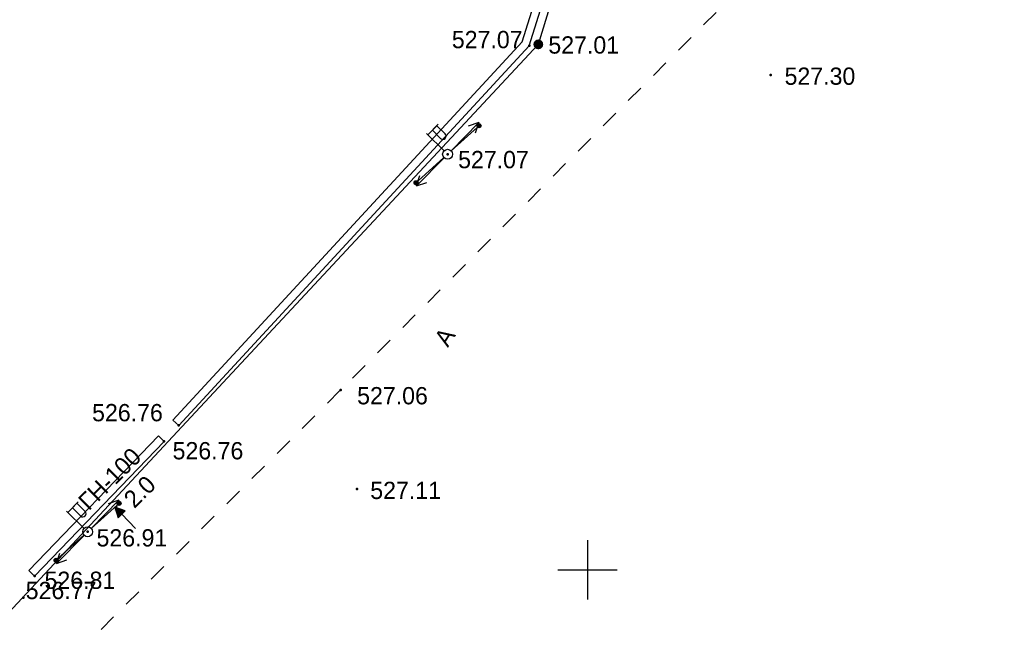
# Model space of a CAD drawing. Header units: millimetres. Extents: x 767170 to 66149698, y -983507 to 2493658.
# Tile 449 of 656: x 4738358 to 4788180, y -662795 to -631878. Entities that reach past the tile are written whole.
import ezdxf

# ---------------------------------------------------------------- set-up
doc = ezdxf.new("R2010")
doc.units = ezdxf.units.MM
doc.linetypes.add('Д_ТРОТ_ТРУБА', pattern=[3, 1.5, -1.5])
doc.linetypes.add('ДОРОГИ_СТРОЯЩ', pattern=[9, 8, -1])
for name, color, linetype in [('(001) Сетка', 92, 'Continuous'), ('(004) Точки рельефа', 7, 'Continuous'), ('(004a) Точки рельефа (отк.)', 7, 'Continuous'), ('(013) Газ', 30, 'ИК_Газопровод -------г--------'), ('(022) Возд. Линии', 7, 'Continuous'), ('(025) Дорога', 7, 'Continuous'), ('(040) Ограда', 7, 'Continuous')]:
    doc.layers.add(name, color=color, linetype=linetype)
doc.layers.add('ВВГ 3х2.5', color=5, linetype='Continuous', lineweight=40)
doc.styles.add('BM-431', font='txt')
doc.styles.add('D-431', font='txt')
doc.styles.get("Standard").update_dxf_attribs({"font": 'isocpeui.ttf'})
doc.linetypes.add('GAZ_VOZDUSH', pattern='A,1,-2,["~",Standard,S=3,R=0,X=-1.5,Y=-1.5],-1,10', length=14)
doc.linetypes.add('ИК_Газопровод -------г--------', pattern='A,9,-0.6,["Г",Standard,S=1.2,R=0,X=0,Y=-0.6],-1.2', length=10.8)
doc.linetypes.add('ОГРАДА_БЕТ', pattern='A,4,["|",Standard,S=0.8,R=0,X=0,Y=-0.8],4', length=8)

# ---------------------------------------------------------------- blocks, each defined once
blk = doc.blocks.new('Setka')
at = {"layer": '(001) Сетка'}
for p, q in [((0, 1.5), (0, -1.5)), ((-1.5, 0), (1.5, 0))]:
    blk.add_line(p, q, dxfattribs=at)
blk = doc.blocks.new('f-flat-7-flat-1')
at = {"layer": '(022) Возд. Линии'}
for points in [[(-1, 0.98), (-0.475, 1.516)], [(-0.179, 0.175), (-1.071, 1.05)]]:
    blk.add_lwpolyline(points, dxfattribs=at)
blk.add_lwpolyline([(-0.123, 0.803), (-0.123, 0.803, 0.414214), (-0.125, 1.033), (-0.545, 1.444), (-0.772, 1.212), (-0.353, 0.801, 0.414214)], format="xyb", close=True, dxfattribs=at)
blk.add_circle((0, 0), 0.25, dxfattribs=at)
blk = doc.blocks.new('S1-flat-8-flat-1')
at = {"layer": '(022) Возд. Линии'}
for p, q in [((0, 0), (-1.4, -1.428)), ((-1.4, -1.428), (-1.229, -0.896)), ((-1.4, -1.428), (-0.872, -1.246))]:
    blk.add_line(p, q, dxfattribs=at)
blk = doc.blocks.new('S2-flat-8-flat-1')
at = {"layer": '(022) Возд. Линии'}
for p, q in [((0, 0), (1.4, 1.428)), ((1.4, 1.428), (0.872, 1.246)), ((1.4, 1.428), (1.229, 0.896))]:
    blk.add_line(p, q, dxfattribs=at)
blk = doc.blocks.new('s3-flat-13-flat-1')
at = {"layer": '(022) Возд. Линии'}
h = blk.add_hatch(dxfattribs=at)
h.set_pattern_fill('ACET-2D-ACET-2D-ANSI31', color=256, scale=0.01, angle=42.107, style=0)
h.set_pattern_definition([(87.10704536, (-32343.111473, -79671.210726), (-0.031709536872, 0.001602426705), [])])
edge = h.paths.add_edge_path()
edge.add_arc((1.41, 1.274), 0.1, 0, 360)
blk.add_lwpolyline([(0, 0), (1.484, 1.341)], dxfattribs=at)
blk.add_circle((1.41, 1.274), 0.1, dxfattribs=at)
blk = doc.blocks.new('s4-flat-13-flat-1')
at = {"layer": '(022) Возд. Линии'}
h = blk.add_hatch(dxfattribs=at)
h.set_pattern_fill('ACET-2D-ACET-2D-ANSI31', color=256, scale=0.01, angle=222.107, style=0)
h.set_pattern_definition([(267.10704536, (-32342.741527, -79670.87637), (0.031709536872, -0.001602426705), [])])
edge = h.paths.add_edge_path()
edge.add_arc((-1.41, -1.274), 0.1, 0, 360)
blk.add_lwpolyline([(0, 0), (-1.484, -1.341)], dxfattribs=at)
blk.add_circle((-1.41, -1.274), 0.1, dxfattribs=at)
blk = doc.blocks.new('prov-s-flat-10-flat-1')
at = {"layer": '(022) Возд. Линии'}
for name, p in [('s3-flat-13-flat-1', (0.184, 0.166)), ('s4-flat-13-flat-1', (-0.186, -0.168))]:
    blk.add_blockref(name, p, dxfattribs=at)
blk = doc.blocks.new('s3-flat-15')
at = {"layer": '(022) Возд. Линии'}
h = blk.add_hatch(dxfattribs=at)
h.set_pattern_fill('ACET-2D-ANSI31', color=256, scale=0.01, angle=42.107, style=0)
h.set_pattern_definition([(87.10704536, (-32324.896473, -79652.092726), (-0.031709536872, 0.001602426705), [])])
edge = h.paths.add_edge_path()
edge.add_arc((1.41, 1.274), 0.1, 0, 360)
blk.add_lwpolyline([(0, 0), (1.484, 1.341)], dxfattribs=at)
blk.add_circle((1.41, 1.274), 0.1, dxfattribs=at)
blk = doc.blocks.new('s4-flat-15')
at = {"layer": '(022) Возд. Линии'}
h = blk.add_hatch(dxfattribs=at)
h.set_pattern_fill('ACET-2D-ANSI31', color=256, scale=0.01, angle=222.107, style=0)
h.set_pattern_definition([(267.10704536, (-32324.526527, -79651.75837), (0.031709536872, -0.001602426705), [])])
edge = h.paths.add_edge_path()
edge.add_arc((-1.41, -1.274), 0.1, 0, 360)
blk.add_lwpolyline([(0, 0), (-1.484, -1.341)], dxfattribs=at)
blk.add_circle((-1.41, -1.274), 0.1, dxfattribs=at)
blk = doc.blocks.new('prov-s-flat-11')
at = {"layer": '(022) Возд. Линии'}
for name, p in [('s3-flat-15', (0.184, 0.166)), ('s4-flat-15', (-0.186, -0.168))]:
    blk.add_blockref(name, p, dxfattribs=at)
blk = doc.blocks.new('S2-flat-10')
at = {"layer": '(022) Возд. Линии'}
for p, q in [((0, 0), (1.4, 1.428)), ((1.4, 1.428), (0.872, 1.246)), ((1.4, 1.428), (1.229, 0.896))]:
    blk.add_line(p, q, dxfattribs=at)
blk = doc.blocks.new('S1-flat-10')
at = {"layer": '(022) Возд. Линии'}
for p, q in [((0, 0), (-1.4, -1.428)), ((-1.4, -1.428), (-1.229, -0.896)), ((-1.4, -1.428), (-0.872, -1.246))]:
    blk.add_line(p, q, dxfattribs=at)
blk = doc.blocks.new('f-flat-9')
at = {"layer": '(022) Возд. Линии'}
for points in [[(-1, 0.98), (-0.475, 1.516)], [(-0.179, 0.175), (-1.071, 1.05)]]:
    blk.add_lwpolyline(points, dxfattribs=at)
blk.add_lwpolyline([(-0.123, 0.803), (-0.123, 0.803, 0.414214), (-0.125, 1.033), (-0.545, 1.444), (-0.772, 1.212), (-0.353, 0.801, 0.414214)], format="xyb", close=True, dxfattribs=at)
blk.add_circle((0, 0), 0.25, dxfattribs=at)
blk = doc.blocks.new('wef-flat-6')
at = {"layer": '(025) Дорога', "linetype": 'Д_ТРОТ_ТРУБА'}
blk.add_hatch(color=0, dxfattribs=at).paths.add_polyline_path([(-1754815.989, -1398303.214), (-1754815.633, -1398302.864), (-1754816.161, -1398302.682)])
at = {"layer": '(022) Возд. Линии', "color": 0}
for points in [[(-1754816.161, -1398302.682), (-1754815.989, -1398303.214)], [(-1754815.11, -1398303.752), (-1754815.811, -1398303.039)]]:
    blk.add_lwpolyline(points, dxfattribs=at)
at = {"layer": '(025) Дорога', "color": 0, "linetype": 'Д_ТРОТ_ТРУБА'}
blk.add_lwpolyline([(-1754815.989, -1398303.214), (-1754815.633, -1398302.864), (-1754816.161, -1398302.682), (-1754815.989, -1398303.214)], close=True, dxfattribs=at)
blk.add_lwpolyline([(-1754815.989, -1398303.214), (-1754815.633, -1398302.864)], dxfattribs=at)
blk = doc.blocks.new('A$C05d28b1e')
at = {"layer": '(013) Газ', "linetype": 'ByBlock'}
h = blk.add_hatch(color=0, dxfattribs=at)
edge = h.paths.add_edge_path()
edge.add_arc((31852, -35564), 250, 0, 360)
at = {"layer": '(004) Точки рельефа', "color": 7, "linetype": 'ByBlock', "lineweight": -2}
for p in [(31852, -35564), (43609, -37106), (27262, -41125), (21855, -53057), (13656, -54857), (12914, -55667), (22677, -58069), (9047, -60243), (6362, -62481)]:
    blk.add_point(p, dxfattribs=at)
at = {"layer": '(004a) Точки рельефа (отк.)', "color": 7, "linetype": 'ByBlock', "lineweight": -2}
for p in [(31392, -35637), (5788, -63569)]:
    blk.add_point(p, dxfattribs=at)
at = {"layer": '(013) Газ', "linetype": 'GAZ_VOZDUSH', "ltscale": 600, "flags": 128}
blk.add_lwpolyline([(139039, 153682), (138885, 152734), (135454, 145357), (130316, 142546), (115842, 109039), (104824, 79051), (99727, 68744), (82201, 34139), (52809, 3628), (56082, -3749), (32593, -24350), (33828, -29046), (31852, -35564), (-6995, -77251), (-10648, -79274), (-22017, -90450), (-29954, -94459), (-74554, -132816), (-76953, -135094)], dxfattribs=at)
at = {"layer": '(025) Дорога', "linetype": 'Д_ТРОТ_ТРУБА', "ltscale": 600, "flags": 128}
blk.add_lwpolyline([(150815, 142076), (135921, 113311), (125552, 93370), (117383, 77821), (104208, 56333), (99627, 49152), (88708, 25275), (72217, 300), (60109, -13961), (40976, -33812), (21855, -53057), (7525, -67385), (-21145, -96032), (-41237, -115998), (-56020, -131074), (-73097, -148290), (-76079, -151266)], dxfattribs=at)
at = {"layer": '(040) Ограда', "linetype": 'ОГРАДА_БЕТ', "ltscale": 600, "flags": 128}
for points in [[(13362, -54586), (31037, -35432), (33051, -28987), (32818, -27483)], [(6074, -62204), (12626, -55390)]]:
    blk.add_lwpolyline(points, dxfattribs=at)
at = {"layer": '(040) Ограда', "ltscale": 600}
for points in [[(13656, -54857), (31392, -35637), (33461, -29018), (33213, -27422)], [(13656, -54857), (13362, -54586)], [(6362, -62481), (12914, -55667)], [(12626, -55390), (12914, -55667)], [(6074, -62204), (6362, -62481)]]:
    blk.add_lwpolyline(points, dxfattribs=at)
at = {"layer": '(001) Сетка', "xscale": 1000, "yscale": 1000, "zscale": 1000}
blk.add_blockref('Setka', (34335, -62169), dxfattribs=at)
at = {"layer": '(022) Возд. Линии', "xscale": 1000, "yscale": 1000, "zscale": 1000}
for name, p in [('prov-s-flat-10-flat-1', (27262, -41125)), ('f-flat-7-flat-1', (27262, -41125)), ('S2-flat-8-flat-1', (27435, -40949)), ('S1-flat-8-flat-1', (27086, -41305)), ('prov-s-flat-11', (9047, -60243)), ('f-flat-9', (9047, -60243)), ('S2-flat-10', (9220, -60067)), ('wef-flat-6', (1754826587, 1398243683)), ('S1-flat-10', (8871, -60423))]:
    blk.add_blockref(name, p, dxfattribs=at)
at = {"layer": '(004) Точки рельефа', "linetype": 'ByBlock', "char_height": 875, "attachment_point": 4, "style": 'D-431'}
for s, insert in [('527.01', (32360, -35600)), ('527.30', (44313, -37179)), ('527.07', (27794, -41403)), ('527.06', (22685, -53358)), ('526.76', (9273, -54215)), ('526.76', (13347, -56143)), ('527.11', (23349, -58152)), ('526.91', (9498, -60554)), ('526.81', (6867, -62702))]:
    blk.add_mtext(s, dxfattribs=dict(at, insert=insert))
at = {"layer": '(004a) Точки рельефа (отк.)', "linetype": 'ByBlock', "char_height": 875, "attachment_point": 4, "style": 'D-431'}
for s, insert in [('527.07', (27477, -35325)), ('526.77', (5913, -63219))]:
    blk.add_mtext(s, dxfattribs=dict(at, insert=insert))
at = {"layer": '(013) Газ', "color": 0, "linetype": 'Continuous', "style": 'BM-431'}
for s, p in [('ГН-100', (9109, -59212)), ('2.0', (11409, -59089))]:
    blk.add_text(s, height=875, rotation=44.5088, dxfattribs=at).set_placement(p)
at = {"layer": '(025) Дорога', "linetype": 'ДОРОГИ_СТРОЯЩ', "style": 'BM-431'}
blk.add_text('A', height=875, rotation=57.4738, dxfattribs=at).set_placement((27275, -50937))
blk = doc.blocks.new('asdaw1234141')
at = {"layer": '(004) Точки рельефа', "color": 7, "linetype": 'ByBlock', "lineweight": -2}
for p in [(29321, 7312), (28579, 6502), (24712, 1926), (22027, -312)]:
    blk.add_point(p, dxfattribs=at)
at = {"layer": '(004a) Точки рельефа (отк.)', "color": 7, "linetype": 'ByBlock', "lineweight": -2}
blk.add_point((21453, -1400), dxfattribs=at)
at = {"layer": '(040) Ограда', "ltscale": 600}
for points in [[(29321, 7312), (29027, 7583)], [(22027, -312), (28579, 6502)], [(28291, 6779), (28579, 6502)], [(21739, -35), (22027, -312)]]:
    blk.add_lwpolyline(points, dxfattribs=at)
at = {"layer": '(040) Ограда', "linetype": 'ОГРАДА_БЕТ', "ltscale": 600, "flags": 128}
blk.add_lwpolyline([(21739, -35), (28291, 6779)], dxfattribs=at)
at = {"layer": '(022) Возд. Линии', "xscale": 1000, "yscale": 1000, "zscale": 1000}
for name, p in [('S2-flat-10', (24885, 2102)), ('prov-s-flat-11', (24712, 1926)), ('f-flat-9', (24712, 1926)), ('wef-flat-6', (1754842252, 1398305852)), ('S1-flat-10', (24536, 1746))]:
    blk.add_blockref(name, p, dxfattribs=at)
at = {"layer": '(004) Точки рельефа', "linetype": 'ByBlock', "char_height": 875, "attachment_point": 4, "style": 'D-431'}
for s, insert in [('526.76', (24938, 7954)), ('526.76', (29012, 6026)), ('526.91', (25163, 1615)), ('526.81', (22532, -533))]:
    blk.add_mtext(s, dxfattribs=dict(at, insert=insert))
at = {"layer": '(004a) Точки рельефа (отк.)', "linetype": 'ByBlock', "insert": (21578, -1050), "char_height": 875, "attachment_point": 4, "style": 'D-431'}
blk.add_mtext('526.77', dxfattribs=at)
at = {"layer": '(013) Газ', "color": 0, "linetype": 'Continuous', "style": 'BM-431'}
for s, p in [('ГН-100', (24774, 2957)), ('2.0', (27074, 3080))]:
    blk.add_text(s, height=875, rotation=44.5088, dxfattribs=at).set_placement(p)
at = {"color": 4, "oblique": 15}
for p in [(7915, -43169, 526510), (-14957, -65237, 525926), (-30354, -80716, 525694), (-52139, -102428, 524466)]:
    blk.add_attdef('Z', p, '', height=1000, rotation=4.8022, dxfattribs=at)

msp = doc.modelspace()

# ---------------------------------------------------------------- block references
at = {"color": 5, "lineweight": 50}
msp.add_blockref('A$C05d28b1e', (4732748.06, -597565.05), dxfattribs=at)

# ---------------------------------------------------------------- next in the draw order: block references
at = {"layer": 'ВВГ 3х2.5', "color": 1, "lineweight": 40}
msp.add_blockref('asdaw1234141', (4717083.06, -659734.05), dxfattribs=at)

doc.saveas('drawing.dxf')
